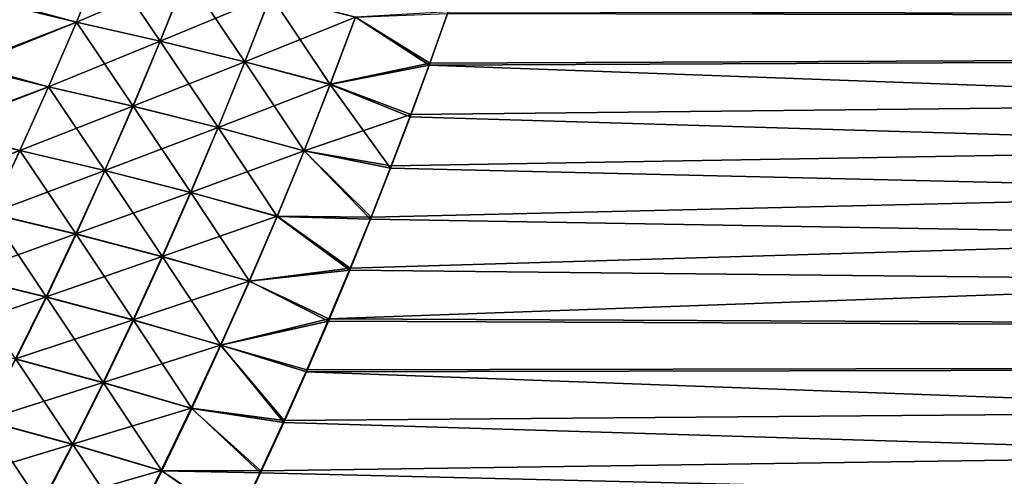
# Model space of a CAD drawing. Header units: metres. Extents: x -24 to 72, y -247 to 22.
# Tile 448 of 573: x 25.39 to 29.44, y -10.56 to -8.68. Entities that reach past the tile are written whole.
import ezdxf

# ---------------------------------------------------------------- set-up
doc = ezdxf.new("R2010")
doc.units = ezdxf.units.M
doc.layers.add('solid_509589_MEDIA_SW0001', color=7, linetype='CONTINUOUS')

msp = doc.modelspace()

# ---------------------------------------------------------------- linework, layer by layer
at = {"layer": 'solid_509589_MEDIA_SW0001'}
for points in [[(59.700001, -8.723715, 103.602272), (59.700001, -7.338748, 104.175941), (27.153931, -8.651554, 103.635063)], [(59.700001, -8.723715, 65.397728), (27.49531, -7.586386, 64.918205), (27.557507, -7.369548, 64.835571)], [(59.700001, -7.338748, 64.824059), (59.700001, -8.723715, 65.397728), (27.557507, -7.369548, 64.835571)], [(59.700001, -8.723715, 65.397728), (27.430902, -7.802512, 65.003311), (27.49531, -7.586386, 64.918205)], [(59.700001, -8.723715, 65.397728), (27.364239, -8.017943, 65.090912), (27.430902, -7.802512, 65.003311)], [(59.700001, -8.723715, 65.397728), (27.29541, -8.232497, 65.180939), (27.364239, -8.017943, 65.090912)], [(59.700001, -8.723715, 65.397728), (27.224424, -8.446156, 65.273392), (27.29541, -8.232497, 65.180939)], [(25.288643, -8.613282, 65.078529), (25.735052, -8.425885, 65.094963), (25.624403, -8.694632, 65.211899)], [(25.624233, -8.694351, 103.788216), (25.735117, -8.425714, 103.905113), (25.291641, -8.605749, 103.924706)], [(26.078054, -8.501108, 103.7976), (25.735117, -8.425714, 103.905113), (25.624233, -8.694351, 103.788216)], [(25.969492, -8.772257, 65.323021), (25.624403, -8.694632, 65.211899), (25.735052, -8.425885, 65.094963)], [(26.077993, -8.501284, 65.202477), (25.969492, -8.772257, 65.323021), (25.735052, -8.425885, 65.094963)], [(59.700001, -8.723715, 65.397728), (27.151167, -8.659081, 65.36834), (27.224424, -8.446156, 65.273392)], [(25.969297, -8.77197, 103.677101), (26.078054, -8.501108, 103.7976), (25.624233, -8.694351, 103.788216)], [(26.424305, -8.583876, 103.707558), (26.078054, -8.501108, 103.7976), (25.969297, -8.77197, 103.677101)], [(26.317945, -8.857579, 65.416626), (25.969492, -8.772257, 65.323021), (26.077993, -8.501284, 65.202477)], [(26.424246, -8.584057, 65.292526), (26.317945, -8.857579, 65.416626), (26.077993, -8.501284, 65.202477)], [(26.317726, -8.857284, 103.583511), (26.424305, -8.583876, 103.707558), (25.969297, -8.77197, 103.677101)], [(26.772921, -8.673789, 103.635223), (26.424305, -8.583876, 103.707558), (26.317726, -8.857284, 103.583511)], [(26.668804, -8.950362, 65.492455), (26.317945, -8.857579, 65.416626), (26.424246, -8.584057, 65.292526)], [(26.772861, -8.673977, 65.364861), (26.668804, -8.950362, 65.492455), (26.424246, -8.584057, 65.292526)], [(25.172611, -8.876929, 65.194405), (25.288643, -8.613282, 65.078529), (25.624403, -8.694632, 65.211899)], [(25.624233, -8.694351, 103.788216), (25.291641, -8.605749, 103.924706), (25.175594, -8.869109, 103.809059)], [(26.772861, -8.673977, 65.364861), (27.151167, -8.659081, 65.36834), (27.075529, -8.871431, 65.465881)], [(26.772921, -8.673789, 103.635223), (27.078321, -8.86335, 103.537888), (27.153931, -8.651554, 103.635063)], [(59.700001, -8.723715, 65.397728), (27.075529, -8.871431, 65.465881), (27.151167, -8.659081, 65.36834)], [(59.700001, -8.723715, 103.602272), (27.153931, -8.651554, 103.635063), (27.078321, -8.86335, 103.537888)], [(25.172611, -8.876929, 65.194405), (25.624403, -8.694632, 65.211899), (25.510181, -8.960381, 65.331848)], [(25.509764, -8.959976, 103.66832), (25.624233, -8.694351, 103.788216), (25.175594, -8.869109, 103.809059)], [(25.969297, -8.77197, 103.677101), (25.624233, -8.694351, 103.788216), (25.509764, -8.959976, 103.66832)], [(25.857477, -9.040173, 65.446693), (25.510181, -8.960381, 65.331848), (25.624403, -8.694632, 65.211899)], [(25.969492, -8.772257, 65.323021), (25.857477, -9.040173, 65.446693), (25.624403, -8.694632, 65.211899)], [(26.668562, -8.950059, 103.50769), (26.772921, -8.673789, 103.635223), (26.317726, -8.857284, 103.583511)], [(26.668562, -8.950059, 103.50769), (27.078321, -8.86335, 103.537888), (26.772921, -8.673789, 103.635223)], [(26.772861, -8.673977, 65.364861), (27.075529, -8.871431, 65.465881), (26.668804, -8.950362, 65.492455)], [(59.700001, -8.723715, 103.602272), (26.751095, -9.706042, 103.122375), (26.663044, -9.915421, 103.011742)], [(59.700001, -10.064229, 102.931259), (59.700001, -8.723715, 103.602272), (26.663044, -9.915421, 103.011742)], [(59.700001, -8.723715, 103.602272), (26.836573, -9.49621, 103.23024), (26.751095, -9.706042, 103.122375)], [(59.700001, -8.723715, 103.602272), (26.919569, -9.285838, 103.335426), (26.836573, -9.49621, 103.23024)], [(59.700001, -8.723715, 103.602272), (27.000168, -9.074841, 103.437988), (26.919569, -9.285838, 103.335426)], [(59.700001, -8.723715, 103.602272), (27.078321, -8.86335, 103.537888), (27.000168, -9.074841, 103.437988)], [(59.700001, -8.723715, 65.397728), (59.700001, -10.064229, 66.068741), (27.075529, -8.871431, 65.465881)], [(25.85701, -9.039761, 103.55349), (25.969297, -8.77197, 103.677101), (25.509764, -8.959976, 103.66832)], [(26.317726, -8.857284, 103.583511), (25.969297, -8.77197, 103.677101), (25.85701, -9.039761, 103.55349)], [(26.208185, -9.127989, 65.543968), (25.857477, -9.040173, 65.446693), (25.969492, -8.772257, 65.323021)], [(26.317945, -8.857579, 65.416626), (26.208185, -9.127989, 65.543968), (25.969492, -8.772257, 65.323021)], [(26.20767, -9.127567, 103.45623), (26.317726, -8.857284, 103.583511), (25.85701, -9.039761, 103.55349)], [(26.668562, -8.950059, 103.50769), (26.317726, -8.857284, 103.583511), (26.20767, -9.127567, 103.45623)], [(26.561346, -9.223586, 65.623398), (26.208185, -9.127989, 65.543968), (26.317945, -8.857579, 65.416626)], [(26.668804, -8.950362, 65.492455), (26.561346, -9.223586, 65.623398), (26.317945, -8.857579, 65.416626)], [(26.668562, -8.950059, 103.50769), (27.000168, -9.074841, 103.437988), (27.078321, -8.86335, 103.537888)], [(25.053022, -9.137625, 65.313095), (25.172611, -8.876929, 65.194405), (25.510181, -8.960381, 65.331848)], [(25.509764, -8.959976, 103.66832), (25.175594, -8.869109, 103.809059), (25.055992, -9.129511, 103.690613)], [(26.668804, -8.950362, 65.492455), (27.075529, -8.871431, 65.465881), (26.9974, -9.083357, 65.566101)], [(59.700001, -10.064229, 66.068741), (26.9974, -9.083357, 65.566101), (27.075529, -8.871431, 65.465881)], [(25.053022, -9.137625, 65.313095), (25.510181, -8.960381, 65.331848), (25.392452, -9.223102, 65.454727)], [(25.391779, -9.222563, 103.545502), (25.509764, -8.959976, 103.66832), (25.055992, -9.129511, 103.690613)], [(25.85701, -9.039761, 103.55349), (25.509764, -8.959976, 103.66832), (25.391779, -9.222563, 103.545502)], [(25.742008, -9.304999, 65.57341), (25.392452, -9.223102, 65.454727), (25.510181, -8.960381, 65.331848)], [(25.857477, -9.040173, 65.446693), (25.742008, -9.304999, 65.57341), (25.510181, -8.960381, 65.331848)], [(26.560783, -9.223154, 103.376808), (26.668562, -8.950059, 103.50769), (26.20767, -9.127567, 103.45623)], [(26.560783, -9.223154, 103.376808), (27.000168, -9.074841, 103.437988), (26.668562, -8.950059, 103.50769)], [(26.668804, -8.950362, 65.492455), (26.916855, -9.294728, 65.668961), (26.561346, -9.223586, 65.623398)], [(26.668804, -8.950362, 65.492455), (26.9974, -9.083357, 65.566101), (26.916855, -9.294728, 65.668961)], [(25.741262, -9.30445, 103.426834), (25.85701, -9.039761, 103.55349), (25.391779, -9.222563, 103.545502)], [(26.20767, -9.127567, 103.45623), (25.85701, -9.039761, 103.55349), (25.741262, -9.30445, 103.426834)], [(26.09503, -9.395252, 65.674469), (25.742008, -9.304999, 65.57341), (25.857477, -9.040173, 65.446693)], [(26.208185, -9.127989, 65.543968), (26.09503, -9.395252, 65.674469), (25.857477, -9.040173, 65.446693)], [(26.560783, -9.223154, 103.376808), (26.919569, -9.285838, 103.335426), (27.000168, -9.074841, 103.437988)], [(59.700001, -10.064229, 66.068741), (26.916855, -9.294728, 65.668961), (26.9974, -9.083357, 65.566101)], [(24.929941, -9.39535, 65.434517), (25.053022, -9.137625, 65.313095), (25.392452, -9.223102, 65.454727)], [(25.391779, -9.222563, 103.545502), (25.055992, -9.129511, 103.690613), (24.932903, -9.386937, 103.569443)], [(26.09421, -9.394691, 103.325798), (26.20767, -9.127567, 103.45623), (25.741262, -9.30445, 103.426834)], [(26.560783, -9.223154, 103.376808), (26.20767, -9.127567, 103.45623), (26.09421, -9.394691, 103.325798)], [(26.450552, -9.493613, 65.757622), (26.09503, -9.395252, 65.674469), (26.208185, -9.127989, 65.543968)], [(26.561346, -9.223586, 65.623398), (26.450552, -9.493613, 65.757622), (26.208185, -9.127989, 65.543968)], [(24.929941, -9.39535, 65.434517), (25.392452, -9.223102, 65.454727), (25.27128, -9.482776, 65.580452)], [(25.270353, -9.482088, 103.419838), (25.391779, -9.222563, 103.545502), (24.932903, -9.386937, 103.569443)], [(25.741262, -9.30445, 103.426834), (25.391779, -9.222563, 103.545502), (25.270353, -9.482088, 103.419838)], [(25.623156, -9.566716, 65.703094), (25.27128, -9.482776, 65.580452), (25.392452, -9.223102, 65.454727)], [(25.742008, -9.304999, 65.57341), (25.623156, -9.566716, 65.703094), (25.392452, -9.223102, 65.454727)], [(26.449656, -9.493039, 103.242668), (26.560783, -9.223154, 103.376808), (26.09421, -9.394691, 103.325798)], [(26.449656, -9.493039, 103.242668), (26.836573, -9.49621, 103.23024), (26.560783, -9.223154, 103.376808)], [(26.561346, -9.223586, 65.623398), (26.833939, -9.505424, 65.774429), (26.450552, -9.493613, 65.757622)], [(26.560783, -9.223154, 103.376808), (26.836573, -9.49621, 103.23024), (26.919569, -9.285838, 103.335426)], [(26.561346, -9.223586, 65.623398), (26.916855, -9.294728, 65.668961), (26.833939, -9.505424, 65.774429)], [(25.622129, -9.566015, 103.297234), (25.741262, -9.30445, 103.426834), (25.270353, -9.482088, 103.419838)], [(26.09421, -9.394691, 103.325798), (25.741262, -9.30445, 103.426834), (25.622129, -9.566015, 103.297234)], [(25.978552, -9.659348, 65.808052), (25.623156, -9.566716, 65.703094), (25.742008, -9.304999, 65.57341)], [(26.09503, -9.395252, 65.674469), (25.978552, -9.659348, 65.808052), (25.742008, -9.304999, 65.57341)], [(59.700001, -10.064229, 66.068741), (26.833939, -9.505424, 65.774429), (26.916855, -9.294728, 65.668961)], [(25.977423, -9.658634, 103.192307), (26.09421, -9.394691, 103.325798), (25.622129, -9.566015, 103.297234)], [(26.449656, -9.493039, 103.242668), (26.09421, -9.394691, 103.325798), (25.977423, -9.658634, 103.192307)], [(26.336493, -9.760417, 65.895035), (25.978552, -9.659348, 65.808052), (26.09503, -9.395252, 65.674469)], [(26.450552, -9.493613, 65.757622), (26.336493, -9.760417, 65.895035), (26.09503, -9.395252, 65.674469)], [(25.622129, -9.566015, 103.297234), (25.270353, -9.482088, 103.419838), (25.145561, -9.738531, 103.29142)], [(25.500988, -9.825298, 65.835663), (25.146732, -9.739382, 65.708954), (25.27128, -9.482776, 65.580452)], [(25.623156, -9.566716, 65.703094), (25.500988, -9.825298, 65.835663), (25.27128, -9.482776, 65.580452)], [(26.335262, -9.759688, 103.105347), (26.449656, -9.493039, 103.242668), (25.977423, -9.658634, 103.192307)], [(26.335262, -9.759688, 103.105347), (26.751095, -9.706042, 103.122375), (26.449656, -9.493039, 103.242668)], [(26.450552, -9.493613, 65.757622), (26.748587, -9.715476, 65.882545), (26.336493, -9.760417, 65.895035)], [(26.449656, -9.493039, 103.242668), (26.751095, -9.706042, 103.122375), (26.836573, -9.49621, 103.23024)], [(26.450552, -9.493613, 65.757622), (26.833939, -9.505424, 65.774429), (26.748587, -9.715476, 65.882545)], [(59.700001, -10.064229, 66.068741), (26.748587, -9.715476, 65.882545), (26.833939, -9.505424, 65.774429)], [(25.499689, -9.824433, 103.164757), (25.622129, -9.566015, 103.297234), (25.145561, -9.738531, 103.29142)], [(25.977423, -9.658634, 103.192307), (25.622129, -9.566015, 103.297234), (25.499689, -9.824433, 103.164757)], [(25.85882, -9.920248, 65.944626), (25.500988, -9.825298, 65.835663), (25.623156, -9.566716, 65.703094)], [(25.978552, -9.659348, 65.808052), (25.85882, -9.920248, 65.944626), (25.623156, -9.566716, 65.703094)], [(25.857391, -9.919368, 103.055824), (25.977423, -9.658634, 103.192307), (25.499689, -9.824433, 103.164757)], [(26.335262, -9.759688, 103.105347), (25.977423, -9.658634, 103.192307), (25.857391, -9.919368, 103.055824)], [(26.219244, -10.023971, 66.035561), (25.85882, -9.920248, 65.944626), (25.978552, -9.659348, 65.808052)], [(26.336493, -9.760417, 65.895035), (26.219244, -10.023971, 66.035561), (25.978552, -9.659348, 65.808052)], [(26.335262, -9.759688, 103.105347), (26.663044, -9.915421, 103.011742), (26.751095, -9.706042, 103.122375)], [(26.336493, -9.760417, 65.895035), (26.748587, -9.715476, 65.882545), (26.660732, -9.924913, 65.993347)], [(59.700001, -10.064229, 66.068741), (26.660732, -9.924913, 65.993347), (26.748587, -9.715476, 65.882545)], [(25.499689, -9.824433, 103.164757), (25.145561, -9.738531, 103.29142), (25.017479, -9.991856, 103.160339)], [(25.500988, -9.825298, 65.835663), (25.375576, -10.080696, 65.971008), (25.146732, -9.739382, 65.708954)], [(26.217684, -10.023074, 102.96492), (26.335262, -9.759688, 103.105347), (25.857391, -9.919368, 103.055824)], [(26.217684, -10.023074, 102.96492), (26.663044, -9.915421, 103.011742), (26.335262, -9.759688, 103.105347)], [(26.336493, -9.760417, 65.895035), (26.660732, -9.924913, 65.993347), (26.219244, -10.023971, 66.035561)], [(25.37402, -10.079665, 103.02951), (25.499689, -9.824433, 103.164757), (25.017479, -9.991856, 103.160339)], [(25.857391, -9.919368, 103.055824), (25.499689, -9.824433, 103.164757), (25.37402, -10.079665, 103.02951)], [(25.735907, -10.177901, 66.084099), (25.375576, -10.080696, 65.971008), (25.500988, -9.825298, 65.835663)], [(25.85882, -9.920248, 65.944626), (25.735907, -10.177901, 66.084099), (25.500988, -9.825298, 65.835663)], [(25.734192, -10.176853, 102.916458), (25.857391, -9.919368, 103.055824), (25.37402, -10.079665, 103.02951)], [(26.217684, -10.023074, 102.96492), (25.857391, -9.919368, 103.055824), (25.734192, -10.176853, 102.916458)], [(26.098879, -10.28422, 66.179092), (25.735907, -10.177901, 66.084099), (25.85882, -9.920248, 65.944626)], [(26.219244, -10.023971, 66.035561), (26.098879, -10.28422, 66.179092), (25.85882, -9.920248, 65.944626)], [(26.217684, -10.023074, 102.96492), (26.572336, -10.124423, 102.898262), (26.663044, -9.915421, 103.011742)], [(59.700001, -10.064229, 102.931259), (26.663044, -9.915421, 103.011742), (26.572336, -10.124423, 102.898262)], [(26.219244, -10.023971, 66.035561), (26.660732, -9.924913, 65.993347), (26.570314, -10.133761, 66.10688)], [(59.700001, -10.064229, 66.068741), (26.570314, -10.133761, 66.10688), (26.660732, -9.924913, 65.993347)], [(26.097002, -10.283154, 102.821503), (26.217684, -10.023074, 102.96492), (25.734192, -10.176853, 102.916458)], [(26.097002, -10.283154, 102.821503), (26.479029, -10.332986, 102.781944), (26.217684, -10.023074, 102.96492)], [(26.219244, -10.023971, 66.035561), (26.477396, -10.341953, 66.223129), (26.098879, -10.28422, 66.179092)], [(26.217684, -10.023074, 102.96492), (26.479029, -10.332986, 102.781944), (26.572336, -10.124423, 102.898262)], [(26.219244, -10.023971, 66.035561), (26.570314, -10.133761, 66.10688), (26.477396, -10.341953, 66.223129)], [(25.734192, -10.176853, 102.916458), (25.37402, -10.079665, 103.02951), (25.245197, -10.331666, 102.891579)], [(25.609888, -10.432239, 66.226357), (25.246996, -10.332843, 66.109032), (25.375576, -10.080696, 65.971008)], [(25.735907, -10.177901, 66.084099), (25.609888, -10.432239, 66.226357), (25.375576, -10.080696, 65.971008)], [(59.700001, -10.064229, 102.931259), (26.183533, -10.955168, 102.416031), (26.079697, -11.161216, 102.288399)], [(59.700001, -11.353457, 102.166321), (59.700001, -10.064229, 102.931259), (26.079697, -11.161216, 102.288399)], [(59.700001, -10.064229, 102.931259), (26.28467, -10.748412, 102.540833), (26.183533, -10.955168, 102.416031)], [(59.700001, -10.064229, 102.931259), (26.383154, -10.541, 102.662804), (26.28467, -10.748412, 102.540833)], [(59.700001, -10.064229, 102.931259), (26.479029, -10.332986, 102.781944), (26.383154, -10.541, 102.662804)], [(59.700001, -10.064229, 102.931259), (26.572336, -10.124423, 102.898262), (26.479029, -10.332986, 102.781944)], [(59.700001, -10.064229, 66.068741), (59.700001, -11.353457, 66.833679), (26.570314, -10.133761, 66.10688)], [(59.700001, -11.353457, 66.833679), (26.477396, -10.341953, 66.223129), (26.570314, -10.133761, 66.10688)], [(25.607903, -10.431042, 102.7743), (25.734192, -10.176853, 102.916458), (25.245197, -10.331666, 102.891579)], [(26.097002, -10.283154, 102.821503), (25.734192, -10.176853, 102.916458), (25.607903, -10.431042, 102.7743)], [(25.975473, -10.541094, 66.325523), (25.609888, -10.432239, 66.226357), (25.735907, -10.177901, 66.084099)], [(26.098879, -10.28422, 66.179092), (25.975473, -10.541094, 66.325523), (25.735907, -10.177901, 66.084099)], [(25.973299, -10.539875, 102.675179), (26.097002, -10.283154, 102.821503), (25.607903, -10.431042, 102.7743)], [(25.973299, -10.539875, 102.675179), (26.383154, -10.541, 102.662804), (26.097002, -10.283154, 102.821503)], [(26.098879, -10.28422, 66.179092), (26.381996, -10.54942, 66.342087), (25.975473, -10.541094, 66.325523)], [(26.097002, -10.283154, 102.821503), (26.383154, -10.541, 102.662804), (26.479029, -10.332986, 102.781944)], [(26.098879, -10.28422, 66.179092), (26.477396, -10.341953, 66.223129), (26.381996, -10.54942, 66.342087)], [(25.607903, -10.431042, 102.7743), (25.245197, -10.331666, 102.891579), (25.113297, -10.580388, 102.751068)], [(25.480837, -10.683192, 66.371284), (25.11532, -10.581673, 66.249619), (25.246996, -10.332843, 66.109032)], [(25.609888, -10.432239, 66.226357), (25.480837, -10.683192, 66.371284), (25.246996, -10.332843, 66.109032)], [(59.700001, -11.353457, 66.833679), (26.381996, -10.54942, 66.342087), (26.477396, -10.341953, 66.223129)], [(25.478603, -10.681885, 102.629456), (25.607903, -10.431042, 102.7743), (25.113297, -10.580388, 102.751068)], [(25.973299, -10.539875, 102.675179), (25.607903, -10.431042, 102.7743), (25.478603, -10.681885, 102.629456)], [(25.8491, -10.794521, 66.474731), (25.480837, -10.683192, 66.371284), (25.609888, -10.432239, 66.226357)], [(25.975473, -10.541094, 66.325523), (25.8491, -10.794521, 66.474731), (25.609888, -10.432239, 66.226357)], [(25.846651, -10.793189, 102.526062), (25.973299, -10.539875, 102.675179), (25.478603, -10.681885, 102.629456)], [(25.846651, -10.793189, 102.526062), (26.28467, -10.748412, 102.540833), (25.973299, -10.539875, 102.675179)], [(25.975473, -10.541094, 66.325523), (26.284052, -10.756139, 66.463776), (25.8491, -10.794521, 66.474731)], [(25.973299, -10.539875, 102.675179), (26.28467, -10.748412, 102.540833), (26.383154, -10.541, 102.662804)], [(25.975473, -10.541094, 66.325523), (26.381996, -10.54942, 66.342087), (26.284052, -10.756139, 66.463776)], [(59.700001, -11.353457, 66.833679), (26.284052, -10.756139, 66.463776), (26.381996, -10.54942, 66.342087)]]:
    msp.add_3dface(points, dxfattribs=at)

doc.saveas('drawing.dxf')
